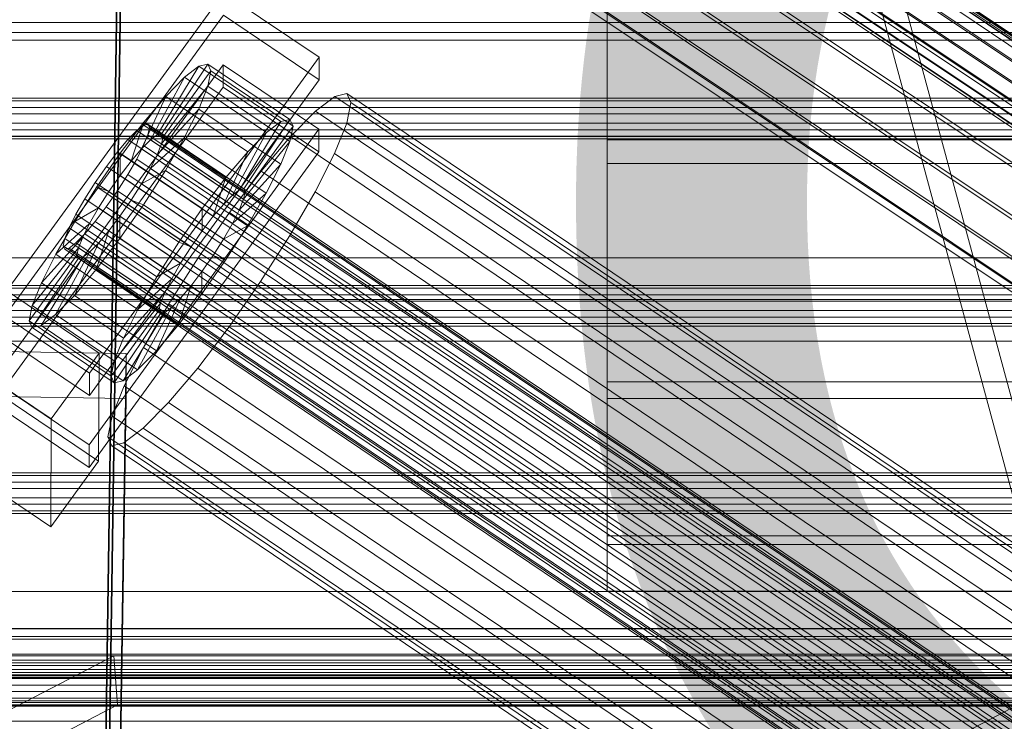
# Model space of a CAD drawing. Header units: millimetres. Extents: x -4738 to 65662, y -68080 to 6847.
# Tile 331 of 656: x -370 to -252, y -33396 to -33311. Entities that reach past the tile are written whole.
import ezdxf

# ---------------------------------------------------------------- set-up
doc = ezdxf.new("R2010")
doc.units = ezdxf.units.MM
for name, color, linetype, lineweight in [('COTAS_O', 1, 'Continuous', 0), ('frontal_briquetadora', 7, 'Continuous', 0), ('frontal_C01', 7, 'Continuous', 0), ('frontal_C02', 7, 'Continuous', 0), ('frontal_C03', 7, 'Continuous', 0), ('frontal_C10', 7, 'Continuous', 0), ('frontal_dosificador', 7, 'Continuous', 0), ('frontal_mezcladora', 7, 'Continuous', 0), ('frontal_secador', 7, 'Continuous', 0)]:
    doc.layers.add(name, color=color, linetype=linetype, lineweight=lineweight)
doc.dimstyles.new('R19_100', dxfattribs={"dimtxt": 250, "dimasz": 150, "dimexe": 150, "dimexo": 80, "dimgap": 100, "dimtad": 1, "dimtih": 1, "dimtoh": 1, "dimdsep": 46, "dimcen": 0.09, "dimadec": 0, "dimazin": 0, "dimtfac": 1, "dimtdec": 4, "dimtofl": 0, "dimtmove": 0, "dimatfit": 3, "dimfxl": 1, "dimtolj": 1, "dimtzin": 0, "dimarcsym": 0})

# ---------------------------------------------------------------- blocks, each defined once
blk = doc.blocks.new('DIM_R31_48')
at = {"layer": 'COTAS_O'}
for p, q in [((-1725, -33700), (-1575, -33655)), ((1725, -33700), (1575, -33655)), ((-1725, -34400), (-1725, -33700)), ((-1725, -33700), (1725, -33700)), ((-1725, -33700), (-1575, -33745)), ((1725, -33700), (1575, -33745)), ((1725, -34400), (1725, -33700))]:
    blk.add_line(p, q, dxfattribs=at)
blk.add_text('3450 O', height=250, dxfattribs=at).set_placement((0, -33600))
blk = doc.blocks.new('DIM_R31_51')
at = {"layer": 'COTAS_O'}
for p, q in [((-650, -33700), (50, -33700)), ((50, -33700), (5, -33850)), ((50, -34900), (50, -33700)), ((50, -33700), (95, -33850)), ((50, -34900), (5, -34750)), ((50, -34900), (95, -34750)), ((-650, -34900), (50, -34900))]:
    blk.add_line(p, q, dxfattribs=at)
blk.add_text('1200 O', height=250, rotation=90, dxfattribs=at).set_placement((-50, -34300))

msp = doc.modelspace()

# ---------------------------------------------------------------- linework, layer by layer
at = {"layer": 'frontal_briquetadora'}
for p, q in [((-170, -33670), (-305, -33170)), ((-167, -33670), (-302, -33170))]:
    msp.add_line(p, q, dxfattribs=at)
at = {"layer": 'frontal_C01'}
for p, q in [((-357.646, -33230.872), (-360.514, -33425.982)), ((-360.514, -33431.375), (-357.646, -33236.264)), ((-359.83, -33240.864), (-175.521, -33365.199)), ((-359.341, -33241.954), (-175.032, -33366.289)), ((-357.893, -33241.604), (-173.584, -33365.939)), ((-300, -33325.846), (-300, -33288.249)), ((-300, -33291.739), (-300, -33328.696)), ((-373.501, -33346.08), (-345.969, -33308.226)), ((-345.969, -33308.226), (-334.501, -33315.962)), ((425, -33311.776), (-425, -33311.776)), ((-345.981, -33310.922), (-373.513, -33348.776)), ((-334.513, -33318.658), (-345.981, -33310.922)), ((425, -33313.916), (-425, -33313.916)), ((-334.501, -33315.962), (-362.033, -33353.816)), ((-334.501, -33315.962), (-334.513, -33318.658)), ((-373.539, -33354.708), (-346.008, -33316.853)), ((-353.892, -33325.219), (-348.918, -33317.041)), ((-353.378, -33325.095), (-347.835, -33316.779)), ((-353.205, -33325.481), (-347.47, -33317.595)), ((-348.918, -33317.041), (-350.645, -33318.361)), ((-347.835, -33316.779), (-348.918, -33317.041)), ((-348.918, -33317.041), (-339.088, -33323.672)), ((-347.847, -33319.431), (-347.47, -33317.595)), ((-347.835, -33316.779), (-338.005, -33323.411)), ((-347.47, -33317.595), (-347.835, -33316.779)), ((-347.47, -33317.595), (-337.64, -33324.226)), ((-346.02, -33319.55), (-346.008, -33316.853)), ((-346.008, -33316.853), (-334.539, -33324.59)), ((-362.045, -33356.513), (-334.513, -33318.658)), ((-354.71, -33325.844), (-350.645, -33318.361)), ((-350.645, -33318.361), (-352.899, -33320.65)), ((-350.645, -33318.361), (-340.816, -33324.992)), ((-346.02, -33319.55), (-373.551, -33357.404)), ((-353.384, -33326.351), (-347.847, -33319.431)), ((-348.941, -33322.164), (-347.847, -33319.431)), ((-347.847, -33319.431), (-338.017, -33326.062)), ((-334.551, -33327.286), (-346.02, -33319.55)), ((-355.777, -33326.928), (-352.899, -33320.65)), ((-352.899, -33320.65), (-355.525, -33323.752)), ((-352.899, -33320.65), (-343.069, -33327.282)), ((-332.629, -33320.649), (-334.938, -33322.414)), ((-331.181, -33320.299), (-332.629, -33320.649)), ((-332.629, -33320.649), (-148.32, -33444.983)), ((-331.197, -33323.844), (-330.692, -33321.389)), ((-330.692, -33321.389), (-331.181, -33320.299)), ((-331.181, -33320.299), (-146.872, -33444.634)), ((-330.692, -33321.389), (-146.383, -33445.724)), ((-353.902, -33327.645), (-348.941, -33322.164)), ((-350.678, -33325.606), (-348.941, -33322.164)), ((-348.941, -33322.164), (-339.111, -33328.795)), ((-334.938, -33322.414), (-337.95, -33325.474)), ((-334.938, -33322.414), (-150.629, -33446.748)), ((-355.525, -33323.752), (-358.345, -33327.456)), ((-357.021, -33328.398), (-355.525, -33323.752)), ((-355.525, -33323.752), (-345.695, -33330.384)), ((-339.088, -33323.672), (-344.062, -33331.85)), ((-338.005, -33323.411), (-343.549, -33331.726)), ((-340.816, -33324.992), (-339.088, -33323.672)), ((-339.088, -33323.672), (-338.005, -33323.411)), ((-338.005, -33323.411), (-337.64, -33324.226)), ((-334.539, -33324.59), (-362.071, -33362.444)), ((-356.348, -33324.739), (-357.415, -33325.823)), ((-355.53, -33324.113), (-356.348, -33324.739)), ((-356.348, -33324.739), (-142.549, -33468.967)), ((-355.017, -33323.99), (-355.53, -33324.113)), ((-355.53, -33324.113), (-141.731, -33468.342)), ((-355.022, -33325.246), (-354.844, -33324.376)), ((-354.844, -33324.376), (-355.017, -33323.99)), ((-355.017, -33323.99), (-141.218, -33468.218)), ((-354.844, -33324.376), (-141.045, -33468.604)), ((-337.64, -33324.226), (-343.376, -33332.112)), ((-337.64, -33324.226), (-338.017, -33326.062)), ((-334.539, -33324.59), (-334.551, -33327.286)), ((-332.659, -33327.497), (-331.197, -33323.844)), ((-331.197, -33323.844), (-146.887, -33448.179)), ((-425, -33325.472), (425, -33325.472)), ((-357.415, -33325.823), (-358.659, -33327.293)), ((-357.415, -33325.823), (-143.617, -33470.052)), ((-355.777, -33326.928), (-354.71, -33325.844)), ((-355.541, -33326.54), (-355.022, -33325.246)), ((-355.022, -33325.246), (-141.224, -33469.474)), ((-354.725, -33329.276), (-350.678, -33325.606)), ((-354.71, -33325.844), (-353.892, -33325.219)), ((-344.88, -33332.475), (-354.71, -33325.844)), ((-353.892, -33325.219), (-353.378, -33325.095)), ((-344.062, -33331.85), (-353.892, -33325.219)), ((-353.205, -33325.481), (-353.384, -33326.351)), ((-343.549, -33331.726), (-353.378, -33325.095)), ((-353.378, -33325.095), (-353.205, -33325.481)), ((-343.376, -33332.112), (-353.205, -33325.481)), ((-352.938, -33329.523), (-350.678, -33325.606)), ((-350.678, -33325.606), (-340.848, -33332.237)), ((-340.816, -33324.992), (-344.88, -33332.475)), ((-338.017, -33326.062), (-343.554, -33332.982)), ((-343.069, -33327.282), (-340.816, -33324.992)), ((-337.95, -33325.474), (-341.461, -33329.621)), ((-338.017, -33326.062), (-339.111, -33328.795)), ((-337.95, -33325.474), (-153.641, -33449.809)), ((-300, -33354.867), (-300, -33325.846)), ((300, -33325.846), (-300, -33325.846)), ((-362.083, -33365.14), (-334.551, -33327.286)), ((-358.659, -33327.293), (-359.995, -33329.047)), ((-358.659, -33327.293), (-144.861, -33471.521)), ((-357.021, -33328.398), (-355.777, -33326.928)), ((-356.363, -33328.171), (-355.541, -33326.54)), ((-345.947, -33333.56), (-355.777, -33326.928)), ((-355.541, -33326.54), (-141.742, -33470.768)), ((-353.384, -33326.351), (-353.902, -33327.645)), ((-343.554, -33332.982), (-353.384, -33326.351)), ((-343.069, -33327.282), (-345.947, -33333.56)), ((-345.695, -33330.384), (-343.069, -33327.282)), ((-358.345, -33327.456), (-361.166, -33331.509)), ((-358.345, -33327.456), (-358.357, -33330.152)), ((-358.357, -33330.152), (-357.021, -33328.398)), ((-348.515, -33334.087), (-358.345, -33327.456)), ((-357.434, -33330.026), (-356.363, -33328.171)), ((-347.191, -33335.029), (-357.021, -33328.398)), ((-356.363, -33328.171), (-142.565, -33472.399)), ((-353.902, -33327.645), (-354.725, -33329.276)), ((-344.073, -33334.276), (-353.902, -33327.645)), ((-334.981, -33332.099), (-332.659, -33327.497)), ((-332.659, -33327.497), (-148.35, -33451.832)), ((-359.995, -33329.047), (-361.332, -33330.967)), ((-146.196, -33473.275), (-359.995, -33329.047)), ((-354.725, -33329.276), (-355.796, -33331.131)), ((-355.796, -33331.131), (-352.938, -33329.523)), ((-355.569, -33333.649), (-352.938, -33329.523)), ((-344.895, -33335.907), (-354.725, -33329.276)), ((-352.938, -33329.523), (-343.108, -33336.154)), ((-341.461, -33329.621), (-345.231, -33334.572)), ((-339.111, -33328.795), (-344.073, -33334.276)), ((-341.461, -33329.621), (-157.152, -33453.956)), ((-339.111, -33328.795), (-340.848, -33332.237)), ((-300, -33328.696), (-300, -33356.882)), ((300, -33328.696), (-300, -33328.696)), ((-359.693, -33332.072), (-358.357, -33330.152)), ((-358.68, -33331.98), (-357.434, -33330.026)), ((-358.357, -33330.152), (-348.527, -33336.783)), ((-357.434, -33330.026), (-143.635, -33474.254)), ((-348.515, -33334.087), (-345.695, -33330.384)), ((-345.695, -33330.384), (-347.191, -33335.029)), ((-361.166, -33331.509), (-363.797, -33335.634)), ((-361.332, -33330.967), (-362.578, -33332.921)), ((-361.332, -33330.967), (-147.533, -33475.195)), ((-359.693, -33332.072), (-361.166, -33331.509)), ((-361.166, -33331.509), (-351.336, -33338.14)), ((-360.017, -33333.9), (-358.68, -33331.98)), ((-358.68, -33331.98), (-144.881, -33476.209)), ((-355.796, -33331.131), (-357.042, -33333.086)), ((-345.966, -33337.763), (-355.796, -33331.131)), ((-344.062, -33331.85), (-344.88, -33332.475)), ((-343.549, -33331.726), (-344.062, -33331.85)), ((-343.376, -33332.112), (-343.549, -33331.726)), ((-362.578, -33332.921), (-363.648, -33334.777)), ((-362.578, -33332.921), (-148.779, -33477.149)), ((-360.939, -33334.026), (-359.693, -33332.072)), ((-349.863, -33338.703), (-359.693, -33332.072)), ((-357.042, -33333.086), (-358.378, -33335.005)), ((-357.042, -33333.086), (-355.569, -33333.649)), ((-347.212, -33339.717), (-357.042, -33333.086)), ((-344.88, -33332.475), (-345.947, -33333.56)), ((-340.848, -33332.237), (-344.895, -33335.907)), ((-344.073, -33334.276), (-343.554, -33332.982)), ((-343.554, -33332.982), (-343.376, -33332.112)), ((-340.848, -33332.237), (-343.108, -33336.154)), ((-338.003, -33337.335), (-334.981, -33332.099)), ((-334.981, -33332.099), (-150.672, -33456.433)), ((-360.939, -33334.026), (-363.797, -33335.634)), ((-362.01, -33335.882), (-360.939, -33334.026)), ((-361.352, -33335.654), (-360.017, -33333.9)), ((-351.109, -33340.657), (-360.939, -33334.026)), ((-360.017, -33333.9), (-146.218, -33478.128)), ((-358.39, -33337.701), (-355.569, -33333.649)), ((-355.569, -33333.649), (-345.739, -33340.28)), ((-351.336, -33338.14), (-348.515, -33334.087)), ((-348.527, -33336.783), (-348.515, -33334.087)), ((-345.947, -33333.56), (-347.191, -33335.029)), ((-344.895, -33335.907), (-344.073, -33334.276)), ((-363.648, -33334.777), (-364.471, -33336.407)), ((-363.648, -33334.777), (-149.85, -33479.005)), ((-358.378, -33335.005), (-359.714, -33336.76)), ((-358.378, -33335.005), (-358.39, -33337.701)), ((-348.548, -33341.636), (-358.378, -33335.005)), ((-345.231, -33334.572), (-349.002, -33339.99)), ((-347.191, -33335.029), (-348.527, -33336.783)), ((-160.922, -33458.907), (-345.231, -33334.572)), ((-363.797, -33335.634), (-366.057, -33339.552)), ((-362.01, -33335.882), (-366.057, -33339.552)), ((-364.471, -33336.407), (-364.989, -33337.701)), ((-364.471, -33336.407), (-150.672, -33480.635)), ((-363.797, -33335.634), (-353.967, -33342.266)), ((-362.833, -33337.512), (-362.01, -33335.882)), ((-362.596, -33337.124), (-361.352, -33335.654)), ((-352.18, -33342.513), (-362.01, -33335.882)), ((-361.352, -33335.654), (-147.554, -33479.883)), ((-359.714, -33336.76), (-361.21, -33341.405)), ((-359.714, -33336.76), (-360.958, -33338.229)), ((-349.884, -33343.391), (-359.714, -33336.76)), ((-345.966, -33337.763), (-344.895, -33335.907)), ((-343.108, -33336.154), (-345.966, -33337.763)), ((-343.108, -33336.154), (-345.739, -33340.28)), ((-362.833, -33337.512), (-367.794, -33342.994)), ((-364.989, -33337.701), (-365.168, -33338.571)), ((-364.989, -33337.701), (-151.191, -33481.93)), ((-363.664, -33338.208), (-362.596, -33337.124)), ((-363.351, -33338.807), (-362.833, -33337.512)), ((-353.003, -33344.143), (-362.833, -33337.512)), ((-362.596, -33337.124), (-148.798, -33481.352)), ((-361.21, -33341.405), (-358.39, -33337.701)), ((-358.39, -33337.701), (-348.56, -33344.333)), ((-348.527, -33336.783), (-349.863, -33338.703)), ((-347.212, -33339.717), (-345.966, -33337.763)), ((-341.52, -33342.851), (-338.003, -33337.335)), ((-338.003, -33337.335), (-153.694, -33461.67)), ((-363.351, -33338.807), (-368.888, -33345.726)), ((-365.168, -33338.571), (-364.995, -33338.957)), ((-365.168, -33338.571), (-151.369, -33482.8)), ((-364.995, -33338.957), (-364.482, -33338.834)), ((-364.995, -33338.957), (-151.196, -33483.186)), ((-364.482, -33338.834), (-363.664, -33338.208)), ((-364.482, -33338.834), (-150.683, -33483.062)), ((-360.958, -33338.229), (-363.836, -33344.507)), ((-363.664, -33338.208), (-149.865, -33482.436)), ((-363.53, -33339.676), (-363.351, -33338.807)), ((-353.521, -33345.438), (-363.351, -33338.807)), ((-360.958, -33338.229), (-362.025, -33339.313)), ((-351.128, -33344.86), (-360.958, -33338.229)), ((-353.967, -33342.266), (-351.336, -33338.14)), ((-351.336, -33338.14), (-349.863, -33338.703)), ((-349.863, -33338.703), (-351.109, -33340.657)), ((-363.53, -33339.676), (-369.265, -33347.563)), ((-363.357, -33340.063), (-368.9, -33348.378)), ((-362.843, -33339.939), (-367.817, -33348.117)), ((-366.057, -33339.552), (-367.794, -33342.994)), ((-362.025, -33339.313), (-366.09, -33346.796)), ((-366.057, -33339.552), (-356.228, -33346.183)), ((-363.357, -33340.063), (-363.53, -33339.676)), ((-353.7, -33346.308), (-363.53, -33339.676)), ((-362.843, -33339.939), (-363.357, -33340.063)), ((-353.527, -33346.694), (-363.357, -33340.063)), ((-362.025, -33339.313), (-362.843, -33339.939)), ((-353.014, -33346.57), (-362.843, -33339.939)), ((-352.196, -33345.945), (-362.025, -33339.313)), ((-349.002, -33339.99), (-352.519, -33345.505)), ((-349.002, -33339.99), (-164.693, -33464.325)), ((-345.739, -33340.28), (-348.56, -33344.333)), ((-348.548, -33341.636), (-347.212, -33339.717)), ((-345.739, -33340.28), (-347.212, -33339.717)), ((-363.836, -33344.507), (-361.21, -33341.405)), ((-361.21, -33341.405), (-351.38, -33348.036)), ((-353.967, -33342.266), (-351.109, -33340.657)), ((-351.109, -33340.657), (-352.18, -33342.513)), ((-356.228, -33346.183), (-353.967, -33342.266)), ((-356.228, -33346.183), (-352.18, -33342.513)), ((-352.18, -33342.513), (-353.003, -33344.143)), ((-349.884, -33343.391), (-348.548, -33341.636)), ((-348.56, -33344.333), (-348.548, -33341.636)), ((-372.35, -33343.694), (-360.882, -33351.43)), ((-367.794, -33342.994), (-368.888, -33345.726)), ((-367.794, -33342.994), (-357.964, -33349.625)), ((-351.38, -33348.036), (-349.884, -33343.391)), ((-351.128, -33344.86), (-349.884, -33343.391)), ((-345.291, -33348.269), (-341.52, -33342.851)), ((-341.52, -33342.851), (-157.211, -33467.185)), ((-366.09, -33346.796), (-363.836, -33344.507)), ((-363.836, -33344.507), (-354.006, -33351.138)), ((-357.964, -33349.625), (-353.003, -33344.143)), ((-354.006, -33351.138), (-351.128, -33344.86)), ((-353.003, -33344.143), (-353.521, -33345.438)), ((-352.196, -33345.945), (-351.128, -33344.86)), ((-348.56, -33344.333), (-351.38, -33348.036)), ((-362.033, -33353.816), (-373.501, -33346.08)), ((-368.888, -33345.726), (-369.265, -33347.563)), ((-368.888, -33345.726), (-359.058, -33352.358)), ((-359.058, -33352.358), (-353.521, -33345.438)), ((-357.964, -33349.625), (-356.228, -33346.183)), ((-356.26, -33353.428), (-352.196, -33345.945)), ((-352.519, -33345.505), (-355.541, -33350.742)), ((-353.521, -33345.438), (-353.7, -33346.308)), ((-353.014, -33346.57), (-352.196, -33345.945)), ((-352.519, -33345.505), (-168.21, -33469.84)), ((-367.817, -33348.117), (-366.09, -33346.796)), ((-366.09, -33346.796), (-356.26, -33353.428)), ((-359.436, -33354.194), (-353.7, -33346.308)), ((-359.07, -33355.009), (-353.527, -33346.694)), ((-357.987, -33354.748), (-353.014, -33346.57)), ((-353.7, -33346.308), (-353.527, -33346.694)), ((-353.527, -33346.694), (-353.014, -33346.57)), ((-369.265, -33347.563), (-368.9, -33348.378)), ((-369.265, -33347.563), (-359.436, -33354.194)), ((-368.9, -33348.378), (-367.817, -33348.117)), ((-368.9, -33348.378), (-359.07, -33355.009)), ((-367.817, -33348.117), (-357.987, -33354.748)), ((-351.38, -33348.036), (-354.006, -33351.138)), ((-349.061, -33353.22), (-345.291, -33348.269)), ((-345.291, -33348.269), (-160.982, -33472.603)), ((-373.513, -33348.776), (-362.045, -33356.513)), ((-359.058, -33352.358), (-357.964, -33349.625)), ((-355.541, -33350.742), (-357.863, -33355.344)), ((-355.541, -33350.742), (-171.232, -33475.077)), ((-366.618, -33359.317), (-378.086, -33351.58)), ((-375.644, -33351.214), (-357.646, -33351.459)), ((-360.882, -33351.43), (-366.618, -33359.317)), ((-360.882, -33351.43), (-360.939, -33364.372)), ((-357.646, -33351.459), (-360.514, -33546.57)), ((-357.646, -33351.459), (-357.646, -33356.852)), ((-354.006, -33351.138), (-356.26, -33353.428)), ((-359.436, -33354.194), (-359.058, -33352.358)), ((-352.572, -33357.367), (-349.061, -33353.22)), ((-349.061, -33353.22), (-164.752, -33477.554)), ((-362.045, -33356.513), (-362.033, -33353.816)), ((-359.07, -33355.009), (-359.436, -33354.194)), ((-356.26, -33353.428), (-357.987, -33354.748)), ((-362.071, -33362.444), (-373.539, -33354.708)), ((-357.863, -33355.344), (-359.326, -33358.997)), ((-357.987, -33354.748), (-359.07, -33355.009)), ((-357.863, -33355.344), (-173.554, -33479.679)), ((-300, -33373.334), (-300, -33354.867)), ((300, -33354.867), (-300, -33354.867)), ((-357.646, -33356.852), (-375.644, -33356.607)), ((-360.939, -33364.372), (-372.408, -33356.635)), ((-373.551, -33357.404), (-362.083, -33365.14)), ((-360.514, -33551.963), (-357.646, -33356.852)), ((-355.584, -33360.427), (-352.572, -33357.367)), ((-352.572, -33357.367), (-168.263, -33481.701)), ((-300, -33356.882), (-300, -33374.377)), ((300, -33356.882), (-300, -33356.882)), ((-359.326, -33358.997), (-359.83, -33361.452)), ((-359.326, -33358.997), (-175.016, -33483.331)), ((-366.675, -33372.258), (-366.618, -33359.317)), ((-359.83, -33361.452), (-359.341, -33362.542)), ((-359.83, -33361.452), (-175.521, -33485.786)), ((-357.893, -33362.192), (-355.584, -33360.427)), ((-355.584, -33360.427), (-171.275, -33484.762)), ((-362.083, -33365.14), (-362.071, -33362.444)), ((-359.341, -33362.542), (-357.893, -33362.192)), ((-359.341, -33362.542), (-175.032, -33486.876)), ((-357.893, -33362.192), (-173.584, -33486.527)), ((-378.143, -33364.522), (-366.675, -33372.258)), ((-366.675, -33372.258), (-360.939, -33364.372)), ((-300, -33379.989), (-300, -33373.334)), ((300, -33373.334), (-300, -33373.334)), ((-300, -33374.377), (-300, -33379.989)), ((300, -33374.377), (-300, -33374.377)), ((300, -33379.989), (-300, -33379.989))]:
    msp.add_line(p, q, dxfattribs=at)
at = {"layer": 'frontal_C02'}
for p, q in [((-361.332, -33240.214), (-147.533, -33383.189)), ((-362.578, -33242.179), (-148.779, -33385.154)), ((-358.68, -33241.754), (-144.881, -33384.73)), ((-363.648, -33244.062), (-149.85, -33387.038)), ((-360.017, -33243.667), (-146.218, -33386.642)), ((-364.471, -33245.736), (-150.672, -33388.711)), ((-361.352, -33245.396), (-147.554, -33388.372)), ((-364.989, -33247.086), (-151.191, -33390.061)), ((-362.596, -33246.825), (-148.798, -33389.8)), ((-365.168, -33248.02), (-151.369, -33390.995)), ((-363.664, -33247.856), (-149.865, -33390.831)), ((-364.995, -33248.474), (-151.196, -33391.45)), ((-364.482, -33248.418), (-150.683, -33391.394)), ((-349.002, -33248.671), (-164.693, -33371.926)), ((-341.52, -33253.018), (-157.211, -33376.273)), ((-352.519, -33254.216), (-168.21, -33377.471)), ((-345.291, -33258.415), (-160.982, -33381.67)), ((-355.541, -33259.532), (-171.232, -33382.786)), ((-357.646, -33260.487), (-360.514, -33453.892)), ((-349.061, -33263.296), (-164.752, -33386.551)), ((-357.863, -33264.255), (-173.554, -33387.509)), ((-360.514, -33459.853), (-357.646, -33266.448)), ((-359.326, -33268.064), (-175.016, -33391.319)), ((-352.572, -33267.329), (-168.263, -33390.583)), ((-355.584, -33270.238), (-171.275, -33393.492)), ((-359.83, -33270.7), (-175.521, -33393.955)), ((-357.893, -33271.825), (-173.584, -33395.08)), ((-359.341, -33271.983), (-175.032, -33395.238))]:
    msp.add_line(p, q, dxfattribs=at)
at = {"layer": 'frontal_C03'}
for p, q in [((1250, -33320.881), (-1250, -33320.881)), ((1250, -33321.197), (-1250, -33321.197)), ((1250, -33321.991), (-1250, -33321.991)), ((-1250, -33322.756), (1250, -33322.756)), ((1250, -33323.879), (-1250, -33323.879)), ((1250, -33324.643), (-1250, -33324.643)), ((1250, -33325.437), (-1250, -33325.437)), ((1250, -33325.753), (-1250, -33325.753)), ((1250, -33343.339), (-1250, -33343.339)), ((1250, -33343.655), (-1250, -33343.655)), ((1250, -33344.449), (-1250, -33344.449)), ((-1250, -33345.213), (1250, -33345.213)), ((1250, -33346.336), (-1250, -33346.336)), ((1250, -33347.1), (-1250, -33347.1)), ((1250, -33347.894), (-1250, -33347.894)), ((1250, -33348.211), (-1250, -33348.211)), ((1250, -33365.796), (-1250, -33365.796)), ((1250, -33366.113), (-1250, -33366.113)), ((1250, -33366.907), (-1250, -33366.907)), ((-1250, -33367.671), (1250, -33367.671)), ((1250, -33368.794), (-1250, -33368.794)), ((1250, -33369.558), (-1250, -33369.558)), ((1250, -33370.352), (-1250, -33370.352)), ((1250, -33370.668), (-1250, -33370.668)), ((1250, -33385.414), (-1250, -33385.414)), ((1250, -33385.708), (-1250, -33385.708)), ((1250, -33388.254), (-1250, -33388.254)), ((1250, -33388.57), (-1250, -33388.57)), ((1250, -33388.874), (-1250, -33388.874)), ((1250, -33389.364), (-1250, -33389.364)), ((1250, -33389.711), (-1250, -33389.711)), ((-1250, -33390.129), (1250, -33390.129)), ((1250, -33391.251), (-1250, -33391.251)), ((1250, -33392.016), (-1250, -33392.016)), ((1250, -33392.81), (-1250, -33392.81)), ((1250, -33393.126), (-1250, -33393.126)), ((1250, -33395.56), (-1250, -33395.56))]:
    msp.add_line(p, q, dxfattribs=at)
at = {"layer": 'frontal_C10'}
for p, q in [((0.076, -33384.491), (-460.172, -33384.491)), ((9.571, -33384.432), (-450.678, -33384.432)), ((-629.203, -33528.042), (-359.125, -33387.719)), ((-509.538, -33528.042), (-239.46, -33387.719)), ((-469.585, -33387.719), (-359.125, -33387.719)), ((-9.336, -33387.719), (-469.585, -33387.719)), ((18.985, -33387.541), (-441.264, -33387.541)), ((-359.125, -33387.719), (-239.46, -33387.719)), ((-358.659, -33393.599), (-359.125, -33387.719)), ((-496.935, -33390.323), (55.364, -33390.323)), ((-460.011, -33390.435), (0.238, -33390.435)), ((-450.819, -33390.337), (9.429, -33390.337)), ((-441.702, -33393.308), (18.547, -33393.308)), ((-358.659, -33393.599), (-628.736, -33533.922)), ((-515.25, -33393.654), (37.049, -33393.654)), ((-358.659, -33393.599), (-469.118, -33393.599)), ((-469.118, -33393.599), (-8.87, -33393.599)), ((28.158, -33393.764), (-432.09, -33393.764)), ((-238.994, -33393.599), (-358.659, -33393.599))]:
    msp.add_line(p, q, dxfattribs=at)
at = {"layer": 'frontal_dosificador'}
msp.add_line((-230, -33380), (-1770, -33380), dxfattribs=at)
at = {"layer": 'frontal_mezcladora'}
for p, q in [((-980, -33340), (-80, -33340)), ((-980, -33390), (-80, -33390))]:
    msp.add_line(p, q, dxfattribs=at)
at = {"layer": 'frontal_secador'}
for p, q in [((1250, -33313), (-1250, -33313)), ((-1250, -33345), (1250, -33345)), ((-1250, -33350), (1250, -33350))]:
    msp.add_line(p, q, dxfattribs=at)

# ---------------------------------------------------------------- dimensions: what is measured, and where the dimension line sits
at = {"layer": 'COTAS_O'}
for p1, p2, distance, picture, middle in [((-650, -34900), (-650, -33700), -700, 'DIM_R31_51', (50, -34300)), ((-1725, -34400), (1725, -34400), 700, 'DIM_R31_48', (0, -33700))]:
    dim = msp.add_aligned_dim(p1=p1, p2=p2, distance=distance, text='<> O', dimstyle='R19_100', dxfattribs=at)
    dim.commit()
    dim.dimension.update_dxf_attribs({"geometry": picture, "text_midpoint": middle})

doc.saveas('drawing.dxf')
